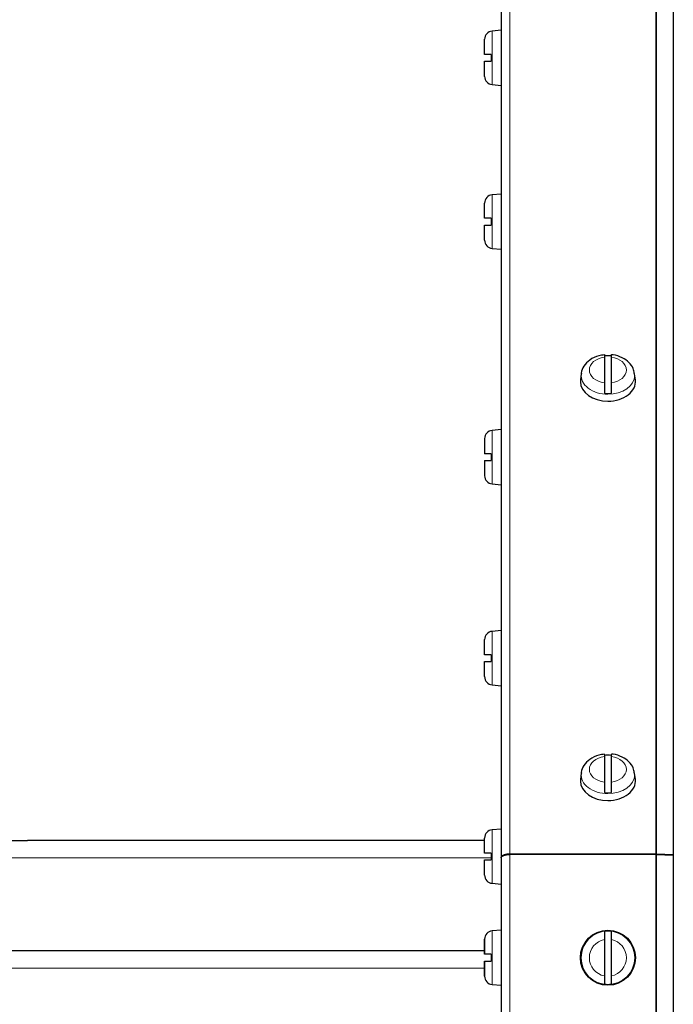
# Model space of a CAD drawing. Header units: millimetres. Extents: x 0 to 29700, y -16 to 21000.
# Tile 321 of 357: x 21576 to 21765, y 17070 to 17356. Entities that reach past the tile are written whole.
import ezdxf

# ---------------------------------------------------------------- set-up
doc = ezdxf.new("R2010")
doc.units = ezdxf.units.MM
doc.layers.add('1', color=7, linetype='Continuous', true_color=0xffffff)
doc.layers.add('254', color=7, linetype='Continuous', true_color=0xffffff)
doc.styles.add('latin_extended', font='simplex.shx')
doc.dimstyles.get("Standard").update_dxf_attribs({"dimtxt": 0.18, "dimasz": 0.18, "dimexe": 0.18, "dimexo": 0.0625, "dimgap": 0.09, "dimtad": 0, "dimtih": 1, "dimtoh": 1, "dimdec": 4, "dimzin": 0, "dimdsep": 46, "dimtxsty": 'Standard', "dimcen": 0.09, "dimadec": 0, "dimazin": 0, "dimtfac": 1, "dimtdec": 4, "dimtofl": 0, "dimtmove": 0, "dimatfit": 3, "dimfxl": 1, "dimtolj": 1, "dimtzin": 0, "dimarcsym": 0})

# ---------------------------------------------------------------- blocks, each defined once
blk = doc.blocks.new('_U4')
at = {"layer": '254', "color": 3, "linetype": 'Continuous', "lineweight": 13, "transparency": 16777216}
for p, q in [((28056.49, 18872.66), (28056.49, 14093.8)), ((18212.99, 16851.58), (18212.99, 14093.8)), ((18387.99, 14143.8), (27881.49, 14143.8))]:
    blk.add_line(p, q, dxfattribs=at)
at = {"layer": '254', "color": 3, "transparency": 16777216}
for points in [[(18387.99, 14172.97), (18387.99, 14114.64), (18212.99, 14143.8)], [(27881.49, 14114.64), (27881.49, 14172.97), (28056.49, 14143.8)]]:
    blk.add_solid(points, dxfattribs=at)
at = {"layer": 'Defpoints', "color": 0, "transparency": 16777216}
for p in [(28056.49, 18922.66), (18212.99, 16901.58), (28056.49, 14143.8)]:
    blk.add_point(p, dxfattribs=at)
at = {"layer": '254', "color": 2, "lineweight": 13, "transparency": 16777216, "insert": (22822.24, 14406.3), "char_height": 175, "attachment_point": 1, "style": 'latin_extended'}
blk.add_mtext('\\A1;9844', dxfattribs=at)

msp = doc.modelspace()

# ---------------------------------------------------------------- linework, layer by layer
at = {"layer": '1', "color": 4, "linetype": 'Continuous', "lineweight": 13}
for p, q in [((21717.987, 17504.216), (21717.987, 17113.893)), ((21760.377, 17504.216), (21760.377, 17113.893)), ((21760.595, 17504.206), (21760.595, 17113.889)), ((21712.877, 17352.888), (21712.877, 17337.345)), ((21712.877, 17305.334), (21712.877, 17289.79)), ((21712.877, 17236.923), (21712.877, 17221.379)), ((21712.877, 17236.923), (21712.877, 17221.379)), ((21712.877, 17178.574), (21712.877, 17163.03)), ((21712.877, 17120.957), (21712.877, 17105.414)), ((21465.989, 17112.803), (21712.586, 17112.803)), ((21717.987, 17113.803), (21717.987, 16306.803)), ((21760.377, 17113.803), (21760.377, 16306.803)), ((21760.595, 17113.799), (21760.595, 16306.803)), ((21712.877, 17091.575), (21712.877, 17076.031)), ((21712.877, 17091.575), (21712.877, 17076.031)), ((21465.989, 17080.803), (21710.684, 17080.803))]:
    msp.add_line(p, q, dxfattribs=at)
at = {"layer": '1', "color": 2, "linetype": 'Continuous', "lineweight": 25}
for p, q in [((21765.468, 17503.78), (21765.468, 17113.712)), ((21715.487, 17501.716), (21715.487, 17112.857)), ((21715.487, 17353.117), (21712.877, 17352.888)), ((21710.687, 17346.117), (21710.687, 17350.498)), ((21712.587, 17346.117), (21712.587, 17344.117)), ((21710.687, 17339.736), (21710.687, 17344.117)), ((21712.877, 17337.345), (21715.487, 17337.117)), ((21715.487, 17305.562), (21712.877, 17305.334)), ((21710.687, 17298.562), (21710.687, 17302.943)), ((21712.587, 17298.562), (21712.587, 17296.562)), ((21710.687, 17292.181), (21710.687, 17296.562)), ((21712.877, 17289.79), (21715.487, 17289.562)), ((21745.487, 17258.204), (21745.487, 17250.727)), ((21747.487, 17250.727), (21747.487, 17258.204)), ((21738.517, 17251.567), (21738.487, 17251.071)), ((21738.745, 17253.397), (21738.517, 17251.566)), ((21754.456, 17251.566), (21754.229, 17253.397)), ((21710.687, 17234.532), (21710.687, 17230.151)), ((21710.687, 17234.532), (21710.687, 17230.151)), ((21715.487, 17237.151), (21712.877, 17236.923)), ((21715.487, 17237.151), (21712.877, 17236.923)), ((21712.587, 17230.151), (21712.587, 17228.151)), ((21712.587, 17230.151), (21712.587, 17228.151)), ((21710.687, 17228.151), (21710.687, 17223.77)), ((21710.687, 17228.151), (21710.687, 17223.77)), ((21712.877, 17221.379), (21715.487, 17221.151)), ((21712.877, 17221.379), (21715.487, 17221.151)), ((21715.487, 17178.802), (21712.877, 17178.574)), ((21710.687, 17171.802), (21710.687, 17176.183)), ((21712.587, 17171.802), (21712.587, 17169.802)), ((21710.687, 17165.421), (21710.687, 17169.802)), ((21712.877, 17163.03), (21715.487, 17162.802)), ((21745.487, 17142.239), (21745.487, 17134.762)), ((21747.487, 17134.762), (21747.487, 17142.239)), ((21738.745, 17137.432), (21738.517, 17135.601)), ((21754.456, 17135.601), (21754.229, 17137.432)), ((21738.517, 17135.601), (21738.487, 17135.106)), ((21715.487, 17121.186), (21712.877, 17120.957)), ((21522.987, 17117.803), (21577.987, 17117.803)), ((21710.686, 17117.803), (21577.987, 17117.803)), ((21710.687, 17114.186), (21710.687, 17118.567)), ((21710.687, 17107.805), (21710.687, 17112.186)), ((21712.587, 17114.186), (21712.587, 17112.186)), ((21715.487, 17112.857), (21715.487, 17112.768)), ((21715.487, 17112.768), (21715.487, 16306.803)), ((21760.377, 17113.893), (21717.987, 17113.893)), ((21760.377, 17113.803), (21717.987, 17113.803)), ((21765.468, 17113.712), (21760.595, 17113.889)), ((21760.595, 17113.799), (21765.468, 17113.623)), ((21765.449, 17113.623), (21765.468, 17113.712)), ((21765.468, 17113.623), (21765.468, 16306.803)), ((21712.877, 17105.414), (21715.487, 17105.186)), ((21715.487, 17091.803), (21712.877, 17091.575)), ((21715.487, 17091.803), (21712.877, 17091.575)), ((21710.687, 17084.803), (21710.687, 17089.184)), ((21710.687, 17089.184), (21710.687, 17084.803)), ((21745.487, 17089.09), (21745.487, 17078.516)), ((21747.487, 17078.516), (21747.487, 17089.09)), ((21710.686, 17085.803), (21465.987, 17085.803)), ((21712.587, 17084.803), (21712.587, 17082.803)), ((21712.587, 17084.803), (21712.587, 17082.803)), ((21710.687, 17078.422), (21710.687, 17082.803)), ((21710.687, 17082.803), (21710.687, 17078.422)), ((21712.877, 17076.031), (21715.487, 17075.803)), ((21712.877, 17076.031), (21715.487, 17075.803))]:
    msp.add_line(p, q, dxfattribs=at)
msp.add_circle((21746.487, 17083.803), 8, dxfattribs=at)
at = {"layer": '1', "color": 4, "linetype": 'Continuous', "lineweight": 13}
msp.add_circle((21746.487, 17083.803), 7.772, dxfattribs=at)
at = {"layer": '1', "color": 2, "linetype": 'Continuous', "lineweight": 25}
for centre, radius, start, end in [((21713.087, 17350.498), 2.4, 95, 180), ((21713.087, 17339.736), 2.4, 180, 265), ((21713.087, 17302.943), 2.4, 95, 180), ((21713.087, 17292.181), 2.4, 180, 265), ((21713.087, 17234.532), 2.4, 95, 180), ((21713.087, 17234.532), 2.4, 95, 180), ((21713.087, 17223.77), 2.4, 180, 265), ((21713.087, 17223.77), 2.4, 180, 265), ((21713.087, 17176.183), 2.4, 95, 180), ((21713.087, 17165.421), 2.4, 180, 265), ((21713.087, 17118.567), 2.4, 95, 180), ((21713.087, 17107.805), 2.4, 180, 265), ((21713.087, 17089.184), 2.4, 95, 180), ((21713.087, 17089.184), 2.4, 95, 180), ((21746.487, 17083.803), 7.728, 82.56529, 97.43471), ((21713.087, 17078.422), 2.4, 180, 265), ((21713.087, 17078.422), 2.4, 180, 265), ((21746.487, 17083.803), 7.728, 262.56529, 277.43471)]:
    msp.add_arc(centre, radius, start, end, dxfattribs=at)
at = {"layer": '1', "color": 4, "linetype": 'Continuous', "lineweight": 13}
for start, end in [(100.71034, 259.28966), (280.71034, 79.28966)]:
    msp.add_arc((21746.487, 17083.803), 5.381, start, end, dxfattribs=at)
for centre, major_axis, start_param, end_param in [((21746.487, 17254.466), (-5.381, 0), 4.8993196, 7.667051), ((21746.487, 17254.466), (-5.381, 0), 1.757727, 4.5254583), ((21746.487, 17252.916), (7.772, 0), 3.0606966, 4.712389), ((21746.487, 17252.916), (7.772, 0), 4.712389, 6.2831853), ((21746.487, 17252.916), (7.772, 0), 0, 0.097193), ((21746.487, 17138.5), (-5.381, 0), 4.8993196, 7.667051), ((21746.487, 17138.5), (-5.381, 0), 1.757727, 4.5254583), ((21746.487, 17136.951), (7.772, 0), 3.0606966, 4.712389), ((21746.487, 17136.951), (7.772, 0), 0, 0.097193), ((21746.487, 17136.951), (7.772, 0), 4.712389, 6.2831853)]:
    msp.add_ellipse(centre, major_axis=major_axis, ratio=0.7071068, start_param=start_param, end_param=end_param, dxfattribs=at)
at = {"layer": '1', "color": 2, "linetype": 'Continuous', "lineweight": 25}
for centre, major_axis, start_param, end_param in [((21746.487, 17253.122), (7.728, 0), 1.4410362, 1.7005564), ((21746.487, 17251.071), (-8, 0), 1.5707963, 3.2292627), ((21746.487, 17251.071), (-8, 0), 0, 1.5707963), ((21746.487, 17253.122), (7.728, 0), 4.5826289, 4.8421491), ((21746.487, 17137.157), (7.728, 0), 1.4410362, 1.7005564), ((21746.487, 17135.106), (-8, 0), 0, 1.5707963), ((21746.487, 17135.106), (-8, 0), 1.5707963, 3.2292627), ((21746.487, 17137.157), (7.728, 0), 4.5826289, 4.8421491)]:
    msp.add_ellipse(centre, major_axis=major_axis, ratio=0.7071068, start_param=start_param, end_param=end_param, dxfattribs=at)
for points, knots in [([(21712.587, 17346.117), (21712.451, 17346.117), (21712.32, 17346.117), (21712.131, 17346.117), (21712.068, 17346.117), (21711.977, 17346.117), (21711.947, 17346.117), (21711.887, 17346.117), (21711.857, 17346.117), (21711.71, 17346.117), (21711.601, 17346.117), (21711.448, 17346.117), (21711.399, 17346.117), (21711.328, 17346.117), (21711.305, 17346.117), (21711.26, 17346.117), (21711.238, 17346.117), (21711.13, 17346.117), (21711.054, 17346.117), (21710.956, 17346.117), (21710.925, 17346.117), (21710.884, 17346.117), (21710.87, 17346.117), (21710.845, 17346.117), (21710.833, 17346.117), (21710.777, 17346.117), (21710.743, 17346.117), (21710.699, 17346.117), (21710.687, 17346.117), (21710.687, 17346.117)], [0, 0, 0, 0, 0.1254834, 0.1254834, 0.1882251, 0.1882251, 0.2195959, 0.2195959, 0.2509668, 0.2509668, 0.3764502, 0.3764502, 0.4391919, 0.4391919, 0.4705627, 0.4705627, 0.5019335, 0.5019335, 0.6274169, 0.6274169, 0.6901586, 0.6901586, 0.7215295, 0.7215295, 0.7529003, 0.7529003, 0.8783837, 0.8783837, 1, 1, 1, 1]), ([(21710.687, 17344.117), (21710.688, 17344.117), (21710.7, 17344.117), (21710.743, 17344.117), (21710.777, 17344.117), (21710.845, 17344.117), (21710.87, 17344.117), (21710.926, 17344.117), (21710.956, 17344.117), (21711.055, 17344.117), (21711.13, 17344.117), (21711.238, 17344.117), (21711.26, 17344.117), (21711.305, 17344.117), (21711.374, 17344.117), (21711.448, 17344.117), (21711.601, 17344.117), (21711.71, 17344.117), (21711.857, 17344.117), (21711.887, 17344.117), (21711.947, 17344.117), (21711.977, 17344.117), (21712.069, 17344.117), (21712.131, 17344.117), (21712.32, 17344.117), (21712.451, 17344.117), (21712.587, 17344.117)], [0, 0, 0, 0, 0.1175171, 0.1175171, 0.2435861, 0.2435861, 0.3066206, 0.3066206, 0.3696551, 0.3696551, 0.4957241, 0.4957241, 0.5272413, 0.5272413, 0.5587586, 0.6217931, 0.6217931, 0.747862, 0.747862, 0.7793793, 0.7793793, 0.8108965, 0.8108965, 0.873931, 0.873931, 1, 1, 1, 1]), ([(21712.587, 17298.562), (21712.451, 17298.562), (21712.32, 17298.562), (21712.131, 17298.562), (21712.068, 17298.562), (21711.977, 17298.562), (21711.947, 17298.562), (21711.887, 17298.562), (21711.857, 17298.562), (21711.71, 17298.562), (21711.601, 17298.562), (21711.448, 17298.562), (21711.399, 17298.562), (21711.328, 17298.562), (21711.305, 17298.562), (21711.26, 17298.562), (21711.238, 17298.562), (21711.13, 17298.562), (21711.054, 17298.562), (21710.956, 17298.562), (21710.925, 17298.562), (21710.884, 17298.562), (21710.87, 17298.562), (21710.845, 17298.562), (21710.833, 17298.562), (21710.777, 17298.562), (21710.743, 17298.562), (21710.699, 17298.562), (21710.687, 17298.562), (21710.687, 17298.562)], [0, 0, 0, 0, 0.1254834, 0.1254834, 0.1882251, 0.1882251, 0.2195959, 0.2195959, 0.2509668, 0.2509668, 0.3764502, 0.3764502, 0.4391919, 0.4391919, 0.4705627, 0.4705627, 0.5019335, 0.5019335, 0.6274169, 0.6274169, 0.6901586, 0.6901586, 0.7215295, 0.7215295, 0.7529003, 0.7529003, 0.8783837, 0.8783837, 1, 1, 1, 1]), ([(21710.687, 17296.562), (21710.688, 17296.562), (21710.7, 17296.562), (21710.743, 17296.562), (21710.777, 17296.562), (21710.845, 17296.562), (21710.87, 17296.562), (21710.926, 17296.562), (21710.956, 17296.562), (21711.055, 17296.562), (21711.13, 17296.562), (21711.238, 17296.562), (21711.26, 17296.562), (21711.305, 17296.562), (21711.374, 17296.562), (21711.448, 17296.562), (21711.601, 17296.562), (21711.71, 17296.562), (21711.857, 17296.562), (21711.887, 17296.562), (21711.947, 17296.562), (21711.977, 17296.562), (21712.069, 17296.562), (21712.131, 17296.562), (21712.32, 17296.562), (21712.451, 17296.562), (21712.587, 17296.562)], [0, 0, 0, 0, 0.1175171, 0.1175171, 0.2435861, 0.2435861, 0.3066206, 0.3066206, 0.3696551, 0.3696551, 0.4957241, 0.4957241, 0.5272413, 0.5272413, 0.5587586, 0.6217931, 0.6217931, 0.747862, 0.747862, 0.7793793, 0.7793793, 0.8108965, 0.8108965, 0.873931, 0.873931, 1, 1, 1, 1]), ([(21745.495, 17258.839), (21744.927, 17258.819), (21743.385, 17258.618), (21741.174, 17257.539), (21739.51, 17255.735), (21738.72, 17254.214), (21738.778, 17253.422), (21738.787, 17253.342)], [0, 0, 0, 0, 0.1642758, 0.4681905, 0.7323979, 0.9729604, 1, 1, 1, 1]), ([(21745.487, 17258.922), (21745.487, 17258.922), (21745.487, 17258.922), (21745.487, 17258.921), (21745.487, 17258.92), (21745.487, 17258.915), (21745.487, 17258.912), (21745.487, 17258.892), (21745.487, 17258.865), (21745.487, 17258.808), (21745.487, 17258.786), (21745.487, 17258.749), (21745.487, 17258.736), (21745.487, 17258.708), (21745.487, 17258.694), (21745.487, 17258.618), (21745.487, 17258.549), (21745.487, 17258.39), (21745.487, 17258.302), (21745.487, 17258.204)], [0, 0, 0, 0, 0.0041489, 0.0041489, 0.059474, 0.059474, 0.114799, 0.114799, 0.3360993, 0.3360993, 0.4467494, 0.4467494, 0.5020745, 0.5020745, 0.5573995, 0.5573995, 0.7786998, 0.7786998, 1, 1, 1, 1]), ([(21747.487, 17258.204), (21747.487, 17258.302), (21747.487, 17258.39), (21747.487, 17258.549), (21747.487, 17258.619), (21747.487, 17258.709), (21747.487, 17258.737), (21747.487, 17258.786), (21747.487, 17258.808), (21747.487, 17258.865), (21747.487, 17258.892), (21747.487, 17258.912), (21747.487, 17258.915), (21747.487, 17258.92), (21747.487, 17258.921), (21747.487, 17258.923), (21747.487, 17258.923), (21747.487, 17258.923)], [0, 0, 0, 0, 0.2166443, 0.2166443, 0.4332885, 0.4332885, 0.5416107, 0.5416107, 0.6499328, 0.6499328, 0.8665771, 0.8665771, 0.9207382, 0.9207382, 0.9748992, 0.9748992, 1, 1, 1, 1]), ([(21754.113, 17253.451), (21754.089, 17253.951), (21753.861, 17255.115), (21752.641, 17256.778), (21750.633, 17258.178), (21748.749, 17258.813), (21747.648, 17258.892), (21747.487, 17258.899)], [0, 0, 0, 0, 0.1642745, 0.4063163, 0.6661808, 0.9518054, 1, 1, 1, 1]), ([(21745.487, 17250.727), (21745.487, 17250.629), (21745.487, 17250.525), (21745.487, 17250.302), (21745.487, 17250.185), (21745.487, 17249.998), (21745.487, 17249.935), (21745.487, 17249.807), (21745.487, 17249.742), (21745.487, 17249.546), (21745.487, 17249.412), (21745.487, 17249.24), (21745.487, 17249.205), (21745.487, 17249.137), (21745.487, 17249.103), (21745.487, 17249), (21745.487, 17248.932), (21745.487, 17248.727), (21745.487, 17248.592), (21745.487, 17248.423), (21745.487, 17248.39), (21745.487, 17248.324), (21745.487, 17248.291), (21745.487, 17248.193), (21745.487, 17248.129), (21745.487, 17247.941), (21745.487, 17247.82), (21745.487, 17247.703)], [0, 0, 0, 0, 0.125, 0.125, 0.25, 0.25, 0.3125, 0.3125, 0.375, 0.375, 0.5, 0.5, 0.53125, 0.53125, 0.5625, 0.5625, 0.625, 0.625, 0.75, 0.75, 0.78125, 0.78125, 0.8125, 0.8125, 0.875, 0.875, 1, 1, 1, 1]), ([(21747.487, 17247.703), (21747.487, 17247.82), (21747.487, 17247.941), (21747.487, 17248.129), (21747.487, 17248.193), (21747.487, 17248.291), (21747.487, 17248.324), (21747.487, 17248.39), (21747.487, 17248.424), (21747.487, 17248.592), (21747.487, 17248.727), (21747.487, 17248.932), (21747.487, 17249), (21747.487, 17249.103), (21747.487, 17249.137), (21747.487, 17249.206), (21747.487, 17249.241), (21747.487, 17249.412), (21747.487, 17249.546), (21747.487, 17249.743), (21747.487, 17249.808), (21747.487, 17249.904), (21747.487, 17249.935), (21747.487, 17249.999), (21747.487, 17250.03), (21747.487, 17250.185), (21747.487, 17250.303), (21747.487, 17250.525), (21747.487, 17250.629), (21747.487, 17250.727)], [0, 0, 0, 0, 0.125, 0.125, 0.1875, 0.1875, 0.21875, 0.21875, 0.25, 0.25, 0.375, 0.375, 0.4375, 0.4375, 0.46875, 0.46875, 0.5, 0.5, 0.625, 0.625, 0.6875, 0.6875, 0.71875, 0.71875, 0.75, 0.75, 0.875, 0.875, 1, 1, 1, 1]), ([(21712.587, 17230.151), (21712.451, 17230.151), (21712.32, 17230.151), (21712.131, 17230.151), (21712.068, 17230.151), (21711.977, 17230.151), (21711.947, 17230.151), (21711.887, 17230.151), (21711.857, 17230.151), (21711.71, 17230.151), (21711.601, 17230.151), (21711.448, 17230.151), (21711.399, 17230.151), (21711.328, 17230.151), (21711.305, 17230.151), (21711.26, 17230.151), (21711.238, 17230.151), (21711.13, 17230.151), (21711.054, 17230.151), (21710.956, 17230.151), (21710.925, 17230.151), (21710.884, 17230.151), (21710.87, 17230.151), (21710.845, 17230.151), (21710.833, 17230.151), (21710.777, 17230.151), (21710.743, 17230.151), (21710.699, 17230.151), (21710.687, 17230.151), (21710.687, 17230.151)], [0, 0, 0, 0, 0.1254834, 0.1254834, 0.1882251, 0.1882251, 0.2195959, 0.2195959, 0.2509668, 0.2509668, 0.3764502, 0.3764502, 0.4391919, 0.4391919, 0.4705627, 0.4705627, 0.5019335, 0.5019335, 0.6274169, 0.6274169, 0.6901586, 0.6901586, 0.7215295, 0.7215295, 0.7529003, 0.7529003, 0.8783837, 0.8783837, 1, 1, 1, 1]), ([(21712.587, 17230.151), (21712.451, 17230.151), (21712.32, 17230.151), (21712.131, 17230.151), (21712.068, 17230.151), (21711.977, 17230.151), (21711.947, 17230.151), (21711.887, 17230.151), (21711.857, 17230.151), (21711.71, 17230.151), (21711.601, 17230.151), (21711.448, 17230.151), (21711.399, 17230.151), (21711.328, 17230.151), (21711.305, 17230.151), (21711.26, 17230.151), (21711.238, 17230.151), (21711.13, 17230.151), (21711.054, 17230.151), (21710.956, 17230.151), (21710.925, 17230.151), (21710.884, 17230.151), (21710.87, 17230.151), (21710.845, 17230.151), (21710.833, 17230.151), (21710.777, 17230.151), (21710.743, 17230.151), (21710.699, 17230.151), (21710.687, 17230.151), (21710.687, 17230.151)], [0, 0, 0, 0, 0.1254834, 0.1254834, 0.1882251, 0.1882251, 0.2195959, 0.2195959, 0.2509668, 0.2509668, 0.3764502, 0.3764502, 0.4391919, 0.4391919, 0.4705627, 0.4705627, 0.5019335, 0.5019335, 0.6274169, 0.6274169, 0.6901586, 0.6901586, 0.7215295, 0.7215295, 0.7529003, 0.7529003, 0.8783837, 0.8783837, 1, 1, 1, 1]), ([(21710.687, 17228.151), (21710.688, 17228.151), (21710.7, 17228.151), (21710.743, 17228.151), (21710.777, 17228.151), (21710.845, 17228.151), (21710.87, 17228.151), (21710.926, 17228.151), (21710.956, 17228.151), (21711.055, 17228.151), (21711.13, 17228.151), (21711.238, 17228.151), (21711.26, 17228.151), (21711.305, 17228.151), (21711.374, 17228.151), (21711.448, 17228.151), (21711.601, 17228.151), (21711.71, 17228.151), (21711.857, 17228.151), (21711.887, 17228.151), (21711.947, 17228.151), (21711.977, 17228.151), (21712.069, 17228.151), (21712.131, 17228.151), (21712.32, 17228.151), (21712.451, 17228.151), (21712.587, 17228.151)], [0, 0, 0, 0, 0.1175171, 0.1175171, 0.2435861, 0.2435861, 0.3066206, 0.3066206, 0.3696551, 0.3696551, 0.4957241, 0.4957241, 0.5272413, 0.5272413, 0.5587586, 0.6217931, 0.6217931, 0.747862, 0.747862, 0.7793793, 0.7793793, 0.8108965, 0.8108965, 0.873931, 0.873931, 1, 1, 1, 1]), ([(21710.687, 17228.151), (21710.688, 17228.151), (21710.7, 17228.151), (21710.743, 17228.151), (21710.777, 17228.151), (21710.845, 17228.151), (21710.87, 17228.151), (21710.926, 17228.151), (21710.956, 17228.151), (21711.055, 17228.151), (21711.13, 17228.151), (21711.238, 17228.151), (21711.26, 17228.151), (21711.305, 17228.151), (21711.374, 17228.151), (21711.448, 17228.151), (21711.601, 17228.151), (21711.71, 17228.151), (21711.857, 17228.151), (21711.887, 17228.151), (21711.947, 17228.151), (21711.977, 17228.151), (21712.069, 17228.151), (21712.131, 17228.151), (21712.32, 17228.151), (21712.451, 17228.151), (21712.587, 17228.151)], [0, 0, 0, 0, 0.1175171, 0.1175171, 0.2435861, 0.2435861, 0.3066206, 0.3066206, 0.3696551, 0.3696551, 0.4957241, 0.4957241, 0.5272413, 0.5272413, 0.5587586, 0.6217931, 0.6217931, 0.747862, 0.747862, 0.7793793, 0.7793793, 0.8108965, 0.8108965, 0.873931, 0.873931, 1, 1, 1, 1]), ([(21712.587, 17171.802), (21712.451, 17171.802), (21712.32, 17171.802), (21712.131, 17171.802), (21712.068, 17171.802), (21711.977, 17171.802), (21711.947, 17171.802), (21711.887, 17171.802), (21711.857, 17171.802), (21711.71, 17171.802), (21711.601, 17171.802), (21711.448, 17171.802), (21711.399, 17171.802), (21711.328, 17171.802), (21711.305, 17171.802), (21711.26, 17171.802), (21711.238, 17171.802), (21711.13, 17171.802), (21711.054, 17171.802), (21710.956, 17171.802), (21710.925, 17171.802), (21710.884, 17171.802), (21710.87, 17171.802), (21710.845, 17171.802), (21710.833, 17171.802), (21710.777, 17171.802), (21710.743, 17171.802), (21710.699, 17171.802), (21710.687, 17171.802), (21710.687, 17171.802)], [0, 0, 0, 0, 0.1254834, 0.1254834, 0.1882251, 0.1882251, 0.2195959, 0.2195959, 0.2509668, 0.2509668, 0.3764502, 0.3764502, 0.4391919, 0.4391919, 0.4705627, 0.4705627, 0.5019335, 0.5019335, 0.6274169, 0.6274169, 0.6901586, 0.6901586, 0.7215295, 0.7215295, 0.7529003, 0.7529003, 0.8783837, 0.8783837, 1, 1, 1, 1]), ([(21710.687, 17169.802), (21710.688, 17169.802), (21710.7, 17169.802), (21710.743, 17169.802), (21710.777, 17169.802), (21710.845, 17169.802), (21710.87, 17169.802), (21710.926, 17169.802), (21710.956, 17169.802), (21711.055, 17169.802), (21711.13, 17169.802), (21711.238, 17169.802), (21711.26, 17169.802), (21711.305, 17169.802), (21711.374, 17169.802), (21711.448, 17169.802), (21711.601, 17169.802), (21711.71, 17169.802), (21711.857, 17169.802), (21711.887, 17169.802), (21711.947, 17169.802), (21711.977, 17169.802), (21712.069, 17169.802), (21712.131, 17169.802), (21712.32, 17169.802), (21712.451, 17169.802), (21712.587, 17169.802)], [0, 0, 0, 0, 0.1175171, 0.1175171, 0.2435861, 0.2435861, 0.3066206, 0.3066206, 0.3696551, 0.3696551, 0.4957241, 0.4957241, 0.5272413, 0.5272413, 0.5587586, 0.6217931, 0.6217931, 0.747862, 0.747862, 0.7793793, 0.7793793, 0.8108965, 0.8108965, 0.873931, 0.873931, 1, 1, 1, 1]), ([(21745.495, 17142.874), (21744.927, 17142.854), (21743.385, 17142.653), (21741.174, 17141.573), (21739.51, 17139.77), (21738.72, 17138.249), (21738.778, 17137.457), (21738.787, 17137.376)], [0, 0, 0, 0, 0.1642758, 0.4681905, 0.7323979, 0.9729604, 1, 1, 1, 1]), ([(21745.487, 17142.957), (21745.487, 17142.957), (21745.487, 17142.957), (21745.487, 17142.956), (21745.487, 17142.954), (21745.487, 17142.949), (21745.487, 17142.946), (21745.487, 17142.927), (21745.487, 17142.899), (21745.487, 17142.842), (21745.487, 17142.82), (21745.487, 17142.783), (21745.487, 17142.77), (21745.487, 17142.743), (21745.487, 17142.728), (21745.487, 17142.653), (21745.487, 17142.583), (21745.487, 17142.425), (21745.487, 17142.337), (21745.487, 17142.239)], [0, 0, 0, 0, 0.0041489, 0.0041489, 0.059474, 0.059474, 0.114799, 0.114799, 0.3360993, 0.3360993, 0.4467494, 0.4467494, 0.5020745, 0.5020745, 0.5573995, 0.5573995, 0.7786998, 0.7786998, 1, 1, 1, 1]), ([(21747.487, 17142.239), (21747.487, 17142.337), (21747.487, 17142.425), (21747.487, 17142.583), (21747.487, 17142.653), (21747.487, 17142.744), (21747.487, 17142.771), (21747.487, 17142.821), (21747.487, 17142.842), (21747.487, 17142.899), (21747.487, 17142.927), (21747.487, 17142.946), (21747.487, 17142.949), (21747.487, 17142.954), (21747.487, 17142.956), (21747.487, 17142.957), (21747.487, 17142.957), (21747.487, 17142.958)], [0, 0, 0, 0, 0.2166443, 0.2166443, 0.4332885, 0.4332885, 0.5416107, 0.5416107, 0.6499328, 0.6499328, 0.8665771, 0.8665771, 0.9207382, 0.9207382, 0.9748992, 0.9748992, 1, 1, 1, 1]), ([(21754.113, 17137.485), (21754.089, 17137.986), (21753.861, 17139.149), (21752.641, 17140.812), (21750.633, 17142.212), (21748.749, 17142.847), (21747.648, 17142.926), (21747.487, 17142.933)], [0, 0, 0, 0, 0.1642745, 0.4063163, 0.6661808, 0.9518054, 1, 1, 1, 1]), ([(21745.487, 17134.762), (21745.487, 17134.664), (21745.487, 17134.559), (21745.487, 17134.337), (21745.487, 17134.219), (21745.487, 17134.032), (21745.487, 17133.969), (21745.487, 17133.841), (21745.487, 17133.777), (21745.487, 17133.58), (21745.487, 17133.446), (21745.487, 17133.274), (21745.487, 17133.24), (21745.487, 17133.171), (21745.487, 17133.137), (21745.487, 17133.034), (21745.487, 17132.966), (21745.487, 17132.762), (21745.487, 17132.626), (21745.487, 17132.458), (21745.487, 17132.424), (21745.487, 17132.358), (21745.487, 17132.325), (21745.487, 17132.228), (21745.487, 17132.164), (21745.487, 17131.975), (21745.487, 17131.854), (21745.487, 17131.738)], [0, 0, 0, 0, 0.125, 0.125, 0.25, 0.25, 0.3125, 0.3125, 0.375, 0.375, 0.5, 0.5, 0.53125, 0.53125, 0.5625, 0.5625, 0.625, 0.625, 0.75, 0.75, 0.78125, 0.78125, 0.8125, 0.8125, 0.875, 0.875, 1, 1, 1, 1]), ([(21747.487, 17131.738), (21747.487, 17131.854), (21747.487, 17131.975), (21747.487, 17132.164), (21747.487, 17132.228), (21747.487, 17132.325), (21747.487, 17132.358), (21747.487, 17132.425), (21747.487, 17132.458), (21747.487, 17132.626), (21747.487, 17132.762), (21747.487, 17132.966), (21747.487, 17133.035), (21747.487, 17133.137), (21747.487, 17133.172), (21747.487, 17133.241), (21747.487, 17133.275), (21747.487, 17133.447), (21747.487, 17133.581), (21747.487, 17133.777), (21747.487, 17133.842), (21747.487, 17133.938), (21747.487, 17133.97), (21747.487, 17134.033), (21747.487, 17134.065), (21747.487, 17134.22), (21747.487, 17134.337), (21747.487, 17134.559), (21747.487, 17134.664), (21747.487, 17134.762)], [0, 0, 0, 0, 0.125, 0.125, 0.1875, 0.1875, 0.21875, 0.21875, 0.25, 0.25, 0.375, 0.375, 0.4375, 0.4375, 0.46875, 0.46875, 0.5, 0.5, 0.625, 0.625, 0.6875, 0.6875, 0.71875, 0.71875, 0.75, 0.75, 0.875, 0.875, 1, 1, 1, 1]), ([(21712.587, 17114.186), (21712.451, 17114.186), (21712.32, 17114.186), (21712.131, 17114.186), (21712.068, 17114.186), (21711.977, 17114.186), (21711.947, 17114.186), (21711.887, 17114.186), (21711.857, 17114.186), (21711.71, 17114.186), (21711.601, 17114.186), (21711.448, 17114.186), (21711.399, 17114.186), (21711.328, 17114.186), (21711.305, 17114.186), (21711.26, 17114.186), (21711.238, 17114.186), (21711.13, 17114.186), (21711.054, 17114.186), (21710.956, 17114.186), (21710.925, 17114.186), (21710.884, 17114.186), (21710.87, 17114.186), (21710.845, 17114.186), (21710.833, 17114.186), (21710.777, 17114.186), (21710.743, 17114.186), (21710.699, 17114.186), (21710.687, 17114.186), (21710.687, 17114.186)], [0, 0, 0, 0, 0.1254834, 0.1254834, 0.1882251, 0.1882251, 0.2195959, 0.2195959, 0.2509668, 0.2509668, 0.3764502, 0.3764502, 0.4391919, 0.4391919, 0.4705627, 0.4705627, 0.5019335, 0.5019335, 0.6274169, 0.6274169, 0.6901586, 0.6901586, 0.7215295, 0.7215295, 0.7529003, 0.7529003, 0.8783837, 0.8783837, 1, 1, 1, 1]), ([(21710.687, 17112.186), (21710.688, 17112.186), (21710.7, 17112.186), (21710.743, 17112.186), (21710.777, 17112.186), (21710.845, 17112.186), (21710.87, 17112.186), (21710.926, 17112.186), (21710.956, 17112.186), (21711.055, 17112.186), (21711.13, 17112.186), (21711.238, 17112.186), (21711.26, 17112.186), (21711.305, 17112.186), (21711.374, 17112.186), (21711.448, 17112.186), (21711.601, 17112.186), (21711.71, 17112.186), (21711.857, 17112.186), (21711.887, 17112.186), (21711.947, 17112.186), (21711.977, 17112.186), (21712.069, 17112.186), (21712.131, 17112.186), (21712.32, 17112.186), (21712.451, 17112.186), (21712.587, 17112.186)], [0, 0, 0, 0, 0.1175171, 0.1175171, 0.2435861, 0.2435861, 0.3066206, 0.3066206, 0.3696551, 0.3696551, 0.4957241, 0.4957241, 0.5272413, 0.5272413, 0.5587586, 0.6217931, 0.6217931, 0.747862, 0.747862, 0.7793793, 0.7793793, 0.8108965, 0.8108965, 0.873931, 0.873931, 1, 1, 1, 1]), ([(21745.487, 17091.466), (21745.487, 17091.437), (21745.487, 17091.397), (21745.487, 17091.32), (21745.487, 17091.292), (21745.487, 17091.245), (21745.487, 17091.229), (21745.487, 17091.195), (21745.487, 17091.178), (21745.487, 17091.087), (21745.487, 17091.004), (21745.487, 17090.868), (21745.487, 17090.821), (21745.487, 17090.746), (21745.487, 17090.72), (21745.487, 17090.668), (21745.487, 17090.642), (21745.487, 17090.507), (21745.487, 17090.393), (21745.487, 17090.213), (21745.487, 17090.152), (21745.487, 17090.058), (21745.487, 17090.026), (21745.487, 17089.962), (21745.487, 17089.929), (21745.487, 17089.766), (21745.487, 17089.634), (21745.487, 17089.365), (21745.487, 17089.229), (21745.487, 17089.09)], [0, 0, 0, 0, 0.125, 0.125, 0.1875, 0.1875, 0.21875, 0.21875, 0.25, 0.25, 0.375, 0.375, 0.4375, 0.4375, 0.46875, 0.46875, 0.5, 0.5, 0.625, 0.625, 0.6875, 0.6875, 0.71875, 0.71875, 0.75, 0.75, 0.875, 0.875, 1, 1, 1, 1]), ([(21747.487, 17089.09), (21747.487, 17089.229), (21747.487, 17089.365), (21747.487, 17089.634), (21747.487, 17089.767), (21747.487, 17089.963), (21747.487, 17090.027), (21747.487, 17090.152), (21747.487, 17090.213), (21747.487, 17090.393), (21747.487, 17090.507), (21747.487, 17090.642), (21747.487, 17090.669), (21747.487, 17090.721), (21747.487, 17090.797), (21747.487, 17090.868), (21747.487, 17091.004), (21747.487, 17091.087), (21747.487, 17091.178), (21747.487, 17091.196), (21747.487, 17091.229), (21747.487, 17091.245), (21747.487, 17091.292), (21747.487, 17091.32), (21747.487, 17091.397), (21747.487, 17091.437), (21747.487, 17091.466)], [0, 0, 0, 0, 0.125, 0.125, 0.25, 0.25, 0.3125, 0.3125, 0.375, 0.375, 0.5, 0.5, 0.53125, 0.53125, 0.5625, 0.625, 0.625, 0.75, 0.75, 0.78125, 0.78125, 0.8125, 0.8125, 0.875, 0.875, 1, 1, 1, 1]), ([(21712.587, 17084.803), (21712.451, 17084.803), (21712.32, 17084.803), (21712.131, 17084.803), (21712.068, 17084.803), (21711.977, 17084.803), (21711.947, 17084.803), (21711.887, 17084.803), (21711.857, 17084.803), (21711.71, 17084.803), (21711.601, 17084.803), (21711.448, 17084.803), (21711.399, 17084.803), (21711.328, 17084.803), (21711.305, 17084.803), (21711.26, 17084.803), (21711.238, 17084.803), (21711.13, 17084.803), (21711.054, 17084.803), (21710.956, 17084.803), (21710.925, 17084.803), (21710.884, 17084.803), (21710.87, 17084.803), (21710.845, 17084.803), (21710.833, 17084.803), (21710.777, 17084.803), (21710.743, 17084.803), (21710.699, 17084.803), (21710.687, 17084.803), (21710.687, 17084.803)], [0, 0, 0, 0, 0.1254834, 0.1254834, 0.1882251, 0.1882251, 0.2195959, 0.2195959, 0.2509668, 0.2509668, 0.3764502, 0.3764502, 0.4391919, 0.4391919, 0.4705627, 0.4705627, 0.5019335, 0.5019335, 0.6274169, 0.6274169, 0.6901586, 0.6901586, 0.7215295, 0.7215295, 0.7529003, 0.7529003, 0.8783837, 0.8783837, 1, 1, 1, 1]), ([(21712.587, 17084.803), (21712.451, 17084.803), (21712.32, 17084.803), (21712.131, 17084.803), (21712.068, 17084.803), (21711.977, 17084.803), (21711.947, 17084.803), (21711.887, 17084.803), (21711.857, 17084.803), (21711.71, 17084.803), (21711.601, 17084.803), (21711.448, 17084.803), (21711.399, 17084.803), (21711.328, 17084.803), (21711.305, 17084.803), (21711.26, 17084.803), (21711.238, 17084.803), (21711.13, 17084.803), (21711.054, 17084.803), (21710.956, 17084.803), (21710.925, 17084.803), (21710.884, 17084.803), (21710.87, 17084.803), (21710.845, 17084.803), (21710.833, 17084.803), (21710.777, 17084.803), (21710.743, 17084.803), (21710.699, 17084.803), (21710.687, 17084.803), (21710.687, 17084.803)], [0, 0, 0, 0, 0.1254834, 0.1254834, 0.1882251, 0.1882251, 0.2195959, 0.2195959, 0.2509668, 0.2509668, 0.3764502, 0.3764502, 0.4391919, 0.4391919, 0.4705627, 0.4705627, 0.5019335, 0.5019335, 0.6274169, 0.6274169, 0.6901586, 0.6901586, 0.7215295, 0.7215295, 0.7529003, 0.7529003, 0.8783837, 0.8783837, 1, 1, 1, 1]), ([(21710.687, 17082.803), (21710.688, 17082.803), (21710.7, 17082.803), (21710.743, 17082.803), (21710.777, 17082.803), (21710.845, 17082.803), (21710.87, 17082.803), (21710.926, 17082.803), (21710.956, 17082.803), (21711.055, 17082.803), (21711.13, 17082.803), (21711.238, 17082.803), (21711.26, 17082.803), (21711.305, 17082.803), (21711.374, 17082.803), (21711.448, 17082.803), (21711.601, 17082.803), (21711.71, 17082.803), (21711.857, 17082.803), (21711.887, 17082.803), (21711.947, 17082.803), (21711.977, 17082.803), (21712.069, 17082.803), (21712.131, 17082.803), (21712.32, 17082.803), (21712.451, 17082.803), (21712.587, 17082.803)], [0, 0, 0, 0, 0.1175171, 0.1175171, 0.2435861, 0.2435861, 0.3066206, 0.3066206, 0.3696551, 0.3696551, 0.4957241, 0.4957241, 0.5272413, 0.5272413, 0.5587586, 0.6217931, 0.6217931, 0.747862, 0.747862, 0.7793793, 0.7793793, 0.8108965, 0.8108965, 0.873931, 0.873931, 1, 1, 1, 1]), ([(21710.687, 17082.803), (21710.688, 17082.803), (21710.7, 17082.803), (21710.743, 17082.803), (21710.777, 17082.803), (21710.845, 17082.803), (21710.87, 17082.803), (21710.926, 17082.803), (21710.956, 17082.803), (21711.055, 17082.803), (21711.13, 17082.803), (21711.238, 17082.803), (21711.26, 17082.803), (21711.305, 17082.803), (21711.374, 17082.803), (21711.448, 17082.803), (21711.601, 17082.803), (21711.71, 17082.803), (21711.857, 17082.803), (21711.887, 17082.803), (21711.947, 17082.803), (21711.977, 17082.803), (21712.069, 17082.803), (21712.131, 17082.803), (21712.32, 17082.803), (21712.451, 17082.803), (21712.587, 17082.803)], [0, 0, 0, 0, 0.1175171, 0.1175171, 0.2435861, 0.2435861, 0.3066206, 0.3066206, 0.3696551, 0.3696551, 0.4957241, 0.4957241, 0.5272413, 0.5272413, 0.5587586, 0.6217931, 0.6217931, 0.747862, 0.747862, 0.7793793, 0.7793793, 0.8108965, 0.8108965, 0.873931, 0.873931, 1, 1, 1, 1]), ([(21745.487, 17078.516), (21745.487, 17078.378), (21745.487, 17078.241), (21745.487, 17077.972), (21745.487, 17077.839), (21745.487, 17077.643), (21745.487, 17077.579), (21745.487, 17077.454), (21745.487, 17077.393), (21745.487, 17077.214), (21745.487, 17077.1), (21745.487, 17076.964), (21745.487, 17076.938), (21745.487, 17076.886), (21745.487, 17076.809), (21745.487, 17076.738), (21745.487, 17076.602), (21745.487, 17076.52), (21745.487, 17076.428), (21745.487, 17076.411), (21745.487, 17076.377), (21745.487, 17076.361), (21745.487, 17076.314), (21745.487, 17076.286), (21745.487, 17076.209), (21745.487, 17076.169), (21745.487, 17076.14)], [0, 0, 0, 0, 0.125, 0.125, 0.25, 0.25, 0.3125, 0.3125, 0.375, 0.375, 0.5, 0.5, 0.53125, 0.53125, 0.5625, 0.625, 0.625, 0.75, 0.75, 0.78125, 0.78125, 0.8125, 0.8125, 0.875, 0.875, 1, 1, 1, 1]), ([(21747.487, 17076.14), (21747.487, 17076.169), (21747.487, 17076.209), (21747.487, 17076.286), (21747.487, 17076.314), (21747.487, 17076.361), (21747.487, 17076.377), (21747.487, 17076.411), (21747.487, 17076.429), (21747.487, 17076.52), (21747.487, 17076.602), (21747.487, 17076.738), (21747.487, 17076.786), (21747.487, 17076.861), (21747.487, 17076.886), (21747.487, 17076.938), (21747.487, 17076.965), (21747.487, 17077.1), (21747.487, 17077.214), (21747.487, 17077.393), (21747.487, 17077.455), (21747.487, 17077.549), (21747.487, 17077.58), (21747.487, 17077.645), (21747.487, 17077.677), (21747.487, 17077.84), (21747.487, 17077.973), (21747.487, 17078.241), (21747.487, 17078.378), (21747.487, 17078.516)], [0, 0, 0, 0, 0.125, 0.125, 0.1875, 0.1875, 0.21875, 0.21875, 0.25, 0.25, 0.375, 0.375, 0.4375, 0.4375, 0.46875, 0.46875, 0.5, 0.5, 0.625, 0.625, 0.6875, 0.6875, 0.71875, 0.71875, 0.75, 0.75, 0.875, 0.875, 1, 1, 1, 1])]:
    msp.add_open_spline(points, degree=3, knots=knots, dxfattribs=at)
for points, weights in [([(21717.987, 17113.893), (21716.522, 17113.893), (21715.487, 17113.464), (21715.487, 17112.857)], [1, 0.804737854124, 0.804737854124, 1]), ([(21715.487, 17112.768), (21715.487, 17113.374), (21716.522, 17113.803), (21717.987, 17113.803)], [1, 0.804737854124, 0.804737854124, 1]), ([(21760.595, 17113.889), (21760.523, 17113.891), (21760.45, 17113.893), (21760.377, 17113.893)], [1, 0.999365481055, 0.999365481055, 1]), ([(21760.377, 17113.803), (21760.45, 17113.803), (21760.523, 17113.802), (21760.595, 17113.799)], [1, 0.999365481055, 0.999365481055, 1])]:
    msp.add_rational_spline(points, weights, degree=3, dxfattribs=at)

# ---------------------------------------------------------------- dimensions: what is measured, and where the dimension line sits
at = {"layer": '254', "color": 2, "linetype": 'Continuous', "lineweight": 13}
dim = msp.add_linear_dim(base=(28056.493, 14143.803), p1=(18212.987, 16901.584), p2=(28056.493, 18922.663), dimstyle='Standard', override={"dimscale": 50, "dimtxt": 3.5, "dimasz": 3.5, "dimexe": 1, "dimexo": 1, "dimgap": 1.75, "dimtad": 1, "dimtih": 1, "dimtoh": 0, "dimdec": 0, "dimlfac": 1, "dimzin": 8, "dimdsep": 46, "dimlunit": 2, "dimtxsty": 'latin_extended', "dimsah": 1, "dimse1": 0, "dimse2": 0, "dimsd1": 0, "dimsd2": 0, "dimclrd": 3, "dimclre": 3, "dimclrt": 2, "dimtol": 0, "dimtm": -0.1, "dimtfac": 0.714286, "dimtdec": 3, "dimtofl": 1, "dimtmove": 0, "dimtzin": 8, "dimlwd": 13, "dimlwe": 13}, dxfattribs=at)
dim.commit()
dim.dimension.update_dxf_attribs({"geometry": '_U4', "text_midpoint": (23134.74, 14143.803), "dimtype": 160})

doc.saveas('drawing.dxf')
